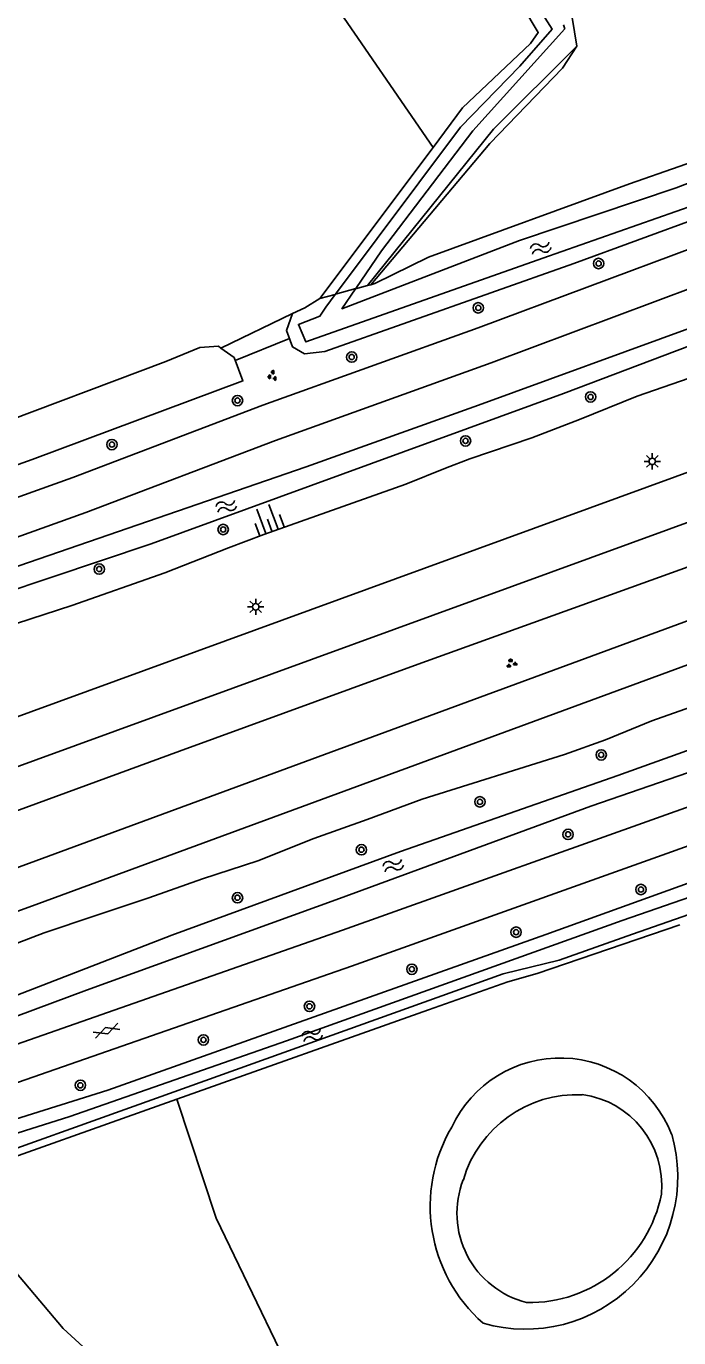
# Model space of a CAD drawing. Extents: x 135999 to 138000, y 396000 to 398501.
# Drawn here: x 136448.5 to 136498.7, y 396096.1 to 396196.9 of the extents above; entities that cross this region are included whole.
import ezdxf

# ---------------------------------------------------------------- set-up
doc = ezdxf.new("R2010")
doc.units = 0
for name, color, linetype in [('gg-afsc-draadraster', 7, 'Continuous'), ('gg-knt-BGT kruinlijn', 7, 'Continuous'), ('gg-knt-bronhoudergrens', 7, 'Continuous'), ('gg-knt-onverhard', 7, 'Continuous'), ('gg-knt-verharding', 7, 'Continuous'), ('gg-kntw-bovenkant insteek waterloop', 7, 'Continuous'), ('gg-kntw-waterlijn', 7, 'Continuous'), ('gg-kwrk-duiker nz buis', 7, 'Continuous'), ('gt-grn-groengrens', 7, 'Continuous'), ('gt-symb-boom', 7, 'Continuous'), ('gt-symb-gesloten verharding', 7, 'Continuous'), ('gt-symb-groenvak', 7, 'Continuous'), ('gt-symb-lichtmast', 7, 'Continuous'), ('gt-symb-talud symbool', 7, 'Continuous'), ('gt-symb-watersymbool', 7, 'Continuous'), ('gx-grn-maaiveld', 7, 'Continuous')]:
    doc.layers.add(name, color=color, linetype=linetype)

# ---------------------------------------------------------------- blocks, each defined once
blk = doc.blocks.new('gt0-WA')
at = {"layer": 'gt-symb-watersymbool'}
for centre, start, end in [((-0.32, 0.02), 28.0725, 151.9275), ((0.43, 0.42), 208.0725, 331.9275), ((-0.32, -0.43), 28.0725, 151.9275), ((0.43, -0.03), 208.0725, 331.9275)]:
    blk.add_arc(centre, 0.425, start, end, dxfattribs=at)
blk = doc.blocks.new('gt0-BOOM')
at = {"layer": 'gt-symb-boom'}
for radius in [0.4, 0.2]:
    blk.add_circle((0, 0), radius, dxfattribs=at)
blk = doc.blocks.new('gt0-GESVH1')
at = {"layer": 'gt-symb-gesloten verharding'}
for p, q in [((-0.99, -0.26), (0.01, 0.24)), ((0.01, -0.26), (-0.99, 0.24)), ((0.01, 0.24), (1.01, -0.26)), ((1.01, 0.24), (0.01, -0.26))]:
    blk.add_line(p, q, dxfattribs=at)
blk = doc.blocks.new('gt0-GRVAK')
at = {"layer": 'gt-symb-groenvak'}
for p, q in [((-0.11, 0.19), (-0.23, 0.24)), ((-0.18, 0.15), (0.09, 0.15)), ((-0.09, 0.21), (-0.16, 0.32)), ((-0.05, 0.21), (-0.05, 0.39)), ((0, 0.21), (0.06, 0.32)), ((0.02, 0.19), (0.13, 0.24)), ((0.26, -0.05), (0.2, 0.06)), ((0.3, -0.05), (0.3, 0.13)), ((0.35, -0.05), (0.41, 0.06)), ((-0.24, -0.23), (-0.36, -0.18)), ((-0.32, -0.26), (-0.05, -0.26)), ((-0.23, -0.21), (-0.29, -0.1)), ((-0.18, -0.2), (-0.18, -0.02)), ((-0.14, -0.21), (-0.07, -0.1)), ((-0.12, -0.23), (0, -0.18)), ((0.24, -0.07), (0.12, -0.02)), ((0.17, -0.11), (0.44, -0.11)), ((0.37, -0.07), (0.49, -0.02))]:
    blk.add_line(p, q, dxfattribs=at)
blk = doc.blocks.new('gt0-LMAST')
at = {"layer": 'gt-symb-lichtmast'}
for p, q in [((-0.18, 0.17), (-0.45, 0.44)), ((-0.01, 0.25), (-0.01, 0.62)), ((0.17, 0.17), (0.44, 0.44)), ((-0.26, 0), (-0.63, 0)), ((-0.18, -0.18), (-0.45, -0.45)), ((-0.01, -0.25), (-0.01, -0.63)), ((0.44, -0.45), (0.17, -0.18)), ((0.24, 0), (0.62, 0))]:
    blk.add_line(p, q, dxfattribs=at)
blk.add_circle((-0.01, 0), 0.25, dxfattribs=at)
blk = doc.blocks.new('gt0-TALUD_1')
at = {"layer": 'gt-symb-talud symbool'}
for p, q in [((-1, -1), (-1, 0)), ((-0.5, -2), (-0.5, 0)), ((0, -1), (0, 0)), ((0.5, -2), (0.5, 0)), ((1, -1), (1, 0))]:
    blk.add_line(p, q, dxfattribs=at)

msp = doc.modelspace()

# ---------------------------------------------------------------- linework, layer by layer
at = {"layer": 'gg-afsc-draadraster'}
for p, q in [((136490.47, 396197.59), (136490.82, 396195.38)), ((136484.13, 396187.9), (136476.21, 396178.48))]:
    msp.add_line(p, q, dxfattribs=at)
msp.add_lwpolyline([(136490.82, 396195.38), (136489.73, 396193.68), (136484.13, 396187.9)], dxfattribs=at)
at = {"layer": 'gg-knt-BGT kruinlijn'}
for points in [[(136513.22, 396176.77), (136512.27, 396176.31), (136511.7, 396175.79), (136511.02, 396175.01), (136510.27, 396174.33), (136509.45, 396173.77), (136508.12, 396173.07), (136507.2, 396172.67), (136504.13, 396171.48), (136495.48, 396168.48), (136491.03, 396166.68), (136487.36, 396165.28), (136482.59, 396163.65), (136480.71, 396162.94), (136477.67, 396161.71), (136466.73, 396157.84), (136464.01, 396156.81), (136459.13, 396154.88), (136451.95, 396152.38), (136447.71, 396151)], [(136435.19, 396121.81), (136439.03, 396123.04), (136442.69, 396124.49), (136449.83, 396127.2), (136453.73, 396128.53), (136457.9, 396129.89), (136462.02, 396131.35), (136466.28, 396132.75), (136470.58, 396134.46), (136474.7, 396135.92), (136478.93, 396137.48), (136489.88, 396140.91), (136493.04, 396142.04), (136496.6, 396143.5), (136500, 396144.72), (136507.9, 396148.08), (136511.76, 396149.57), (136516.07, 396150.86), (136519.6, 396152.02), (136522.86, 396152.98), (136529.15, 396154.63), (136532.27, 396155.77), (136532.82, 396155.94)]]:
    msp.add_lwpolyline(points, dxfattribs=at)
at = {"layer": 'gg-knt-bronhoudergrens'}
msp.add_line((136476.21, 396178.48), (136474.98, 396177.03), dxfattribs=at)
msp.add_lwpolyline([(136441.62, 396108.21), (136451.3, 396096.8), (136462.68, 396086.35), (136468.23, 396084.23), (136471.14, 396085.68), (136470.75, 396089.39), (136463.07, 396105.27), (136460.05, 396114.42)], dxfattribs=at)
at = {"layer": 'gg-knt-onverhard'}
for points in [[(136422.01, 396151.72), (136434.97, 396156.13), (136452.04, 396162.23), (136466.65, 396167.77), (136483.24, 396173.72), (136500, 396179.99), (136509.79, 396183.84)], [(136422.72, 396148.92), (136435.92, 396153.41), (136453.04, 396159.53), (136467.64, 396165.07), (136484.23, 396171.03), (136500, 396176.92), (136514.73, 396182.68)]]:
    msp.add_lwpolyline(points, dxfattribs=at)
at = {"layer": 'gg-knt-verharding'}
msp.add_line((136123.24, 396021.87), (136537.55, 396172.67), dxfattribs=at)
for points in [[(136427.26, 396136.36), (136513.38, 396167.72), (136514.52, 396168.14)], [(136428.69, 396125.48), (136431.06, 396126.08), (136514.44, 396156.77), (136515.07, 396160.14)], [(136122.44, 396010.85), (136448.93, 396129.29), (136517.4, 396154.46)], [(136442.68, 396116.88), (136472.78, 396127.42), (136500.27, 396137.21), (136529.21, 396147.26)], [(136150.12, 396000), (136168.16, 396006.95), (136204.34, 396020.78), (136241.37, 396034.76), (136259.36, 396041.72), (136295.46, 396056.06), (136352.06, 396078.69), (136380.35, 396089.85), (136422.97, 396106.4), (136436.43, 396111.76), (136473.49, 396124.66), (136503.43, 396135.33), (136521.86, 396141.57), (136533.16, 396145.71)]]:
    msp.add_lwpolyline(points, dxfattribs=at)
at = {"layer": 'gg-kntw-bovenkant insteek waterloop'}
for p, q in [((136471.05, 396175.97), (136479.76, 396187.6)), ((136474.98, 396177.03), (136474.72, 396176.98)), ((136498.76, 396127.83), (136487.76, 396124.09))]:
    msp.add_line(p, q, dxfattribs=at)
for points in [[(136450.14, 396248.24), (136449.3, 396247.77), (136449, 396247.11), (136449.87, 396245.95), (136457.84, 396238.43), (136464.13, 396231.82), (136470.94, 396223.38), (136477.98, 396213.47), (136485.4, 396200.54), (136487.86, 396196.43), (136487.27, 396195.58), (136482.03, 396190.65), (136479.76, 396187.6)], [(136474.72, 396176.98), (136484.41, 396189.01), (136490.82, 396195.38)], [(136509.04, 396188.58), (136508.27, 396189.16), (136507.39, 396189.12), (136506.34, 396188.8), (136494.88, 396184.79), (136479.4, 396179.16), (136475.28, 396177.14), (136474.98, 396177.03)], [(136468.94, 396174.82), (136468.48, 396173.53), (136468.94, 396172.26), (136469.87, 396171.72), (136471.42, 396171.9), (136490.59, 396178.67), (136505.29, 396184.06), (136508.89, 396186.13)], [(136511.09, 396178), (136500, 396173.88), (136483.25, 396167.77), (136469.99, 396163.04), (136430.36, 396149.4), (136423.31, 396147.05)], [(136424.49, 396145.62), (136438.77, 396150.67), (136458.07, 396157.12), (136489.79, 396168.68), (136507.3, 396175.28), (136511.58, 396176.86)], [(136471.05, 396175.97), (136469.9, 396175.25), (136468.94, 396174.82)], [(136421.36, 396153.66), (136431.67, 396157.45), (136448.9, 396163.61), (136465.13, 396169.64), (136464.46, 396171.44), (136463.44, 396172.17)], [(136461.8, 396172.22), (136459.2, 396171.14), (136445.13, 396165.86), (136442.36, 396164.92)], [(136463.44, 396172.17), (136463.24, 396172.31), (136461.8, 396172.22)], [(136370.46, 396092.39), (136386.17, 396098.26), (136415.76, 396110.14), (136429.32, 396115.46), (136442.76, 396120.49), (136459.65, 396127.03), (136477.25, 396133.47), (136493.99, 396139.3), (136512.54, 396145.97), (136529.57, 396152.3), (136530.05, 396152.47)], [(136138.46, 396000), (136141.91, 396001.07), (136162.75, 396009.25), (136190.8, 396019.78), (136218.85, 396030.09), (136247.23, 396040.69), (136275.03, 396051.96), (136297.31, 396061.22), (136314.08, 396068.11), (136321.56, 396071.28), (136333.53, 396075.96), (136346.55, 396081.59), (136376.91, 396093.46), (136391.26, 396098.98), (136405.94, 396104.77), (136420.84, 396110.81), (136453.1, 396122.79), (136472.55, 396129.84), (136491.9, 396136.96), (136512.8, 396144.15), (136529.85, 396150.35)], [(136441.62, 396108.21), (136440.43, 396110.62), (136454.74, 396115.11), (136488.44, 396127.08), (136509.07, 396134.52), (136510.48, 396135)], [(136487.76, 396124.09), (136485.52, 396123.44), (136479.41, 396121.29), (136460.05, 396114.42)], [(136460.05, 396114.42), (136442.86, 396108.32), (136441.62, 396108.21)]]:
    msp.add_lwpolyline(points, dxfattribs=at)
for centre, radius, start, end in [((136489.54, 396108.38), 9.21, 21.3244, 154.9946), ((136491.5, 396106.2), 11.96, 149.4956, 228.7389), ((136486.87, 396108.46), 11.72, 253.8432, 16.2042)]:
    msp.add_arc(centre, radius, start, end, dxfattribs=at)
at = {"layer": 'gg-kntw-waterlijn'}
for points in [[(136441.8, 396109.93), (136451.82, 396113.09), (136468.49, 396118.91), (136494.32, 396128.17), (136522.02, 396137.75), (136540.6, 396144.17), (136551.98, 396148.1), (136552.01, 396148.11)], [(136441.8, 396109.93), (136442.28, 396109.17), (136442.84, 396108.91), (136458.47, 396114.51), (136485.15, 396124.06), (136489.46, 396125.12), (136495.11, 396127.1), (136522.29, 396136.58), (136549.47, 396146.06), (136550.65, 396146.36)]]:
    msp.add_lwpolyline(points, dxfattribs=at)
for centre, radius, start, end in [((136490.84, 396105.65), 9.12, 87.4484, 163.5938), ((136490.33, 396107.8), 7.03, 354.4922, 82.5288), ((136488.66, 396105.65), 7.06, 158.5429, 256.0588), ((136487.18, 396109.13), 10.35, 268.8021, 348.7934)]:
    msp.add_arc(centre, radius, start, end, dxfattribs=at)
at = {"layer": 'gg-kwrk-duiker nz buis'}
msp.add_line((136464.54, 396171.21), (136468.7, 396172.91), dxfattribs=at)
at = {"layer": 'gt-grn-groengrens'}
for p, q in [((136433.25, 396255.13), (136479.76, 396187.6)), ((136468.94, 396174.82), (136463.44, 396172.17))]:
    msp.add_line(p, q, dxfattribs=at)
msp.add_lwpolyline([(136426.12, 396128.78), (136438.89, 396133.36), (136460.26, 396141.19), (136478.61, 396147.86), (136504.74, 396157.26), (136514.78, 396160.91)], dxfattribs=at)
at = {"layer": 'gx-grn-maaiveld'}
for p, q in [((136472.24, 396176.31), (136473.81, 396176.74)), ((136473.8, 396176.73), (136474.72, 396176.98)), ((136473.8, 396176.73), (136473.81, 396176.74)), ((136472.23, 396176.3), (136471.05, 396175.97)), ((136472.23, 396176.3), (136472.24, 396176.31))]:
    msp.add_line(p, q, dxfattribs=at)
for points in [[(136472.24, 396176.31), (136481.88, 396189.15), (136486.43, 396193.83), (136488.92, 396196.68), (136486.05, 396201.23), (136478.63, 396213.72), (136471.22, 396223.75), (136464.34, 396232.18), (136458.05, 396238.84), (136449.54, 396246.75)], [(136473.81, 396176.74), (136475.78, 396179.64), (136482.82, 396188.87), (136489.9, 396196.7), (136489.81, 396197.03)], [(136473.8, 396176.73), (136472.75, 396175.19), (136486.4, 396180.45), (136498.48, 396184.5), (136507.9, 396188.14), (136508.34, 396187.07), (136507.44, 396186.29), (136502.82, 396184.21), (136488.21, 396179.09), (136469.98, 396172.64), (136469.4, 396173.99), (136471.05, 396174.63), (136471.5, 396175.32), (136472.23, 396176.3)]]:
    msp.add_lwpolyline(points, dxfattribs=at)

# ---------------------------------------------------------------- block references
at = {"layer": 'gt-symb-boom'}
for p in [(136492.5, 396178.67), (136483.24, 396175.26), (136473.5, 396171.48), (136464.71, 396168.13), (136491.88, 396168.41), (136455.05, 396164.75), (136482.26, 396165.03), (136463.61, 396158.22), (136454.07, 396155.18), (136492.7, 396140.89), (136483.37, 396137.28), (136490.15, 396134.78), (136474.25, 396133.6), (136464.71, 396129.91), (136495.76, 396130.54), (136486.15, 396127.26), (136478.13, 396124.41), (136470.25, 396121.56), (136462.09, 396118.98), (136452.62, 396115.49)]:
    msp.add_blockref('gt0-BOOM', p, dxfattribs=at)
at = {"layer": 'gt-symb-gesloten verharding', "rotation": -160.42327443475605}
msp.add_blockref('gt0-GESVH1', (136454.65, 396119.68), dxfattribs=at)
at = {"layer": 'gt-symb-groenvak', "rotation": 90}
msp.add_blockref('gt0-GRVAK', (136467.4, 396170.01), dxfattribs=at)
at = {"layer": 'gt-symb-groenvak'}
msp.add_blockref('gt0-GRVAK', (136485.78, 396147.92), dxfattribs=at)
at = {"layer": 'gt-symb-lichtmast'}
for p in [(136496.64, 396163.46), (136466.12, 396152.28)]:
    msp.add_blockref('gt0-LMAST', p, dxfattribs=at)
at = {"layer": 'gt-symb-talud symbool', "xscale": 1.0004738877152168, "yscale": 1.0004738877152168, "rotation": -159.64503881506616}
msp.add_blockref('gt0-TALUD_1', (136467.36, 396158.08), dxfattribs=at)
at = {"layer": 'gt-symb-watersymbool'}
for p, rotation in [((136487.99, 396179.84), 19.44956876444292), ((136463.79, 396159.99), 18.416834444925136), ((136476.64, 396132.36), 20.1739449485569), ((136470.4, 396119.3), 19.57672556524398)]:
    msp.add_blockref('gt0-WA', p, dxfattribs=dict(at, rotation=rotation))

doc.saveas('drawing.dxf')
